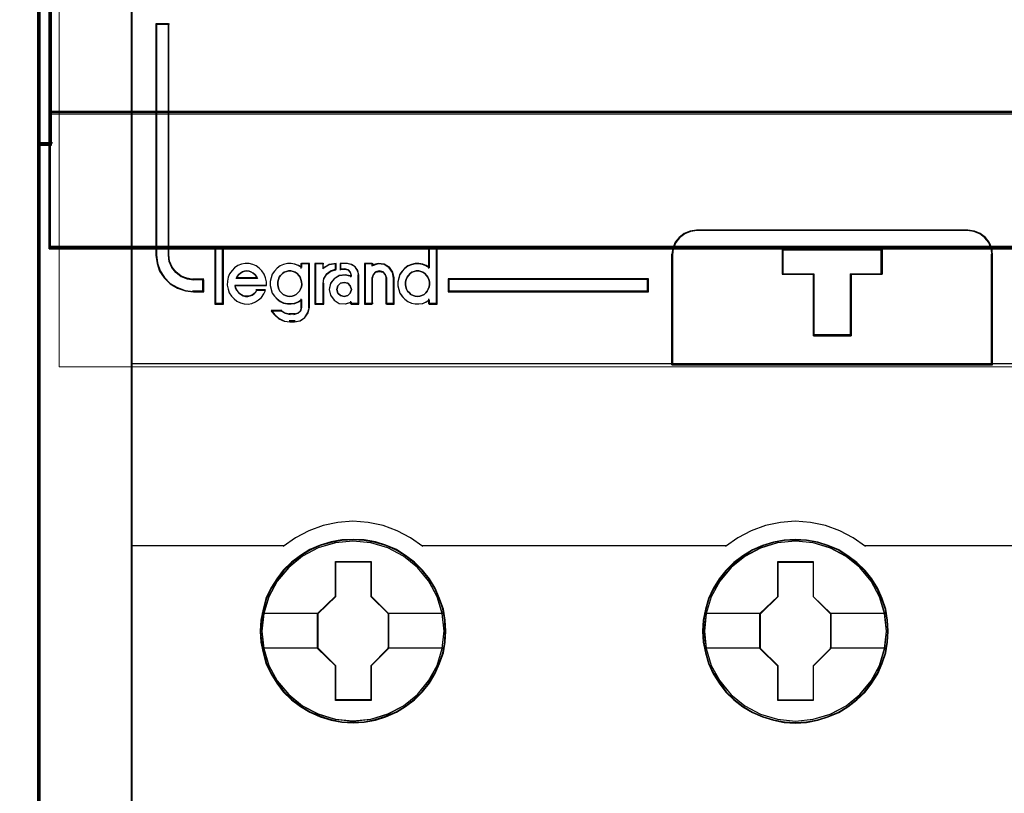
# Model space of a CAD drawing. Header units: millimetres. Extents: x -1290 to 1795, y -4192 to -1311.
# Tile 268 of 656: x 1412.21 to 1420.22, y -3752.8 to -3746.5. Entities that reach past the tile are written whole.
import ezdxf

# ---------------------------------------------------------------- set-up
doc = ezdxf.new("R2010")
doc.units = ezdxf.units.MM
doc.layers.add('30', color=7, linetype='Continuous')
doc.layers.add('45', color=7, linetype='Continuous')
doc.layers.add('Aparatura', color=7, linetype='Continuous', lineweight=13)

# ---------------------------------------------------------------- blocks, each defined once
blk = doc.blocks.new('*U245')
at = {"layer": '45', "color": 7}
for points in [[(279.629142, -533.443271), (207.595016, -533.443271), (207.595016, -615.466039), (279.629142, -615.466039), (279.629142, -533.443271)], [(279.609444, -533.464815), (207.616504, -533.464815), (207.616504, -615.44629), (279.609444, -615.44629), (279.609444, -533.464815)], [(210.540629, -593.742196), (210.540629, -593.250954), (210.12478, -593.250954), (209.862739, -593.206798), (209.623483, -593.112965), (209.407014, -592.947378), (209.24751, -592.754193), (209.139276, -592.505812), (209.110793, -592.246392), (209.110793, -582.830005), (208.592406, -582.830005), (208.592406, -592.246392), (208.643675, -592.588606), (208.746213, -592.897702), (208.928503, -593.17368), (209.173455, -593.416541), (209.469676, -593.587648), (209.79438, -593.703559), (210.12478, -593.742196), (210.540629, -593.742196)], [(229.587736, -596.704538), (242.632595, -596.704538), (242.632595, -592.216831), (242.604674, -591.967514), (242.498573, -591.718197), (242.342213, -591.524283), (242.135595, -591.358072), (241.895471, -591.263886), (241.63301, -591.225103), (230.592905, -591.225103), (230.330444, -591.263886), (230.09032, -591.358072), (229.883702, -591.524283), (229.727342, -591.718197), (229.621241, -591.967514), (229.587736, -592.216831), (229.587736, -596.704538)], [(229.607433, -596.682994), (242.611107, -596.682994), (242.611107, -592.229106), (242.583274, -591.981668), (242.477508, -591.73423), (242.321642, -591.541778), (242.115676, -591.376819), (241.876311, -591.283342), (241.614678, -591.244852), (230.609428, -591.244852), (230.347796, -591.283342), (230.10843, -591.376819), (229.902465, -591.541778), (229.746599, -591.73423), (229.640833, -591.981668), (229.607433, -592.229106), (229.607433, -596.682994)], [(211.31956, -594.216171), (211.31956, -591.91093), (211.018732, -591.91093), (211.018732, -594.216171), (211.31956, -594.216171)], [(236.875587, -593.013101), (236.875587, -595.523192), (235.350372, -595.523192), (235.350372, -593.013101), (234.084049, -593.013101), (234.084049, -592.016856), (238.136282, -592.016856), (238.136282, -593.013101), (236.875587, -593.013101)], [(235.350372, -593.013101), (235.350372, -595.523192), (236.875587, -595.523192), (236.875587, -593.013101), (238.136282, -593.013101), (238.136282, -592.016856), (234.084049, -592.016856), (234.084049, -593.013101), (235.350372, -593.013101)], [(235.35843, -593.021117), (235.35843, -595.501648), (236.867469, -595.501648), (236.867469, -593.021117), (238.114794, -593.021117), (238.114794, -592.036605), (234.105537, -592.036605), (234.105537, -593.021117), (235.35843, -593.021117)], [(228.635112, -593.208975), (220.491252, -593.208975), (220.491252, -593.742196), (228.635112, -593.742196), (228.635112, -593.208975)], [(220.390975, -607.544916), (220.36858, -607.09701), (220.295797, -606.649103), (220.139031, -606.217786), (219.959871, -605.803058), (219.724724, -605.415979), (219.444786, -605.067608), (219.120058, -604.746885), (218.756139, -604.470399), (218.381022, -604.227092), (217.955517, -604.044612), (217.524413, -603.917429), (217.070914, -603.834483), (216.617415, -603.812364), (216.163916, -603.834483), (215.721614, -603.917429), (215.273714, -604.044612), (214.859406, -604.227092), (214.473092, -604.470399), (214.114771, -604.746885), (213.778846, -605.067608), (213.515705, -605.415979), (213.26936, -605.803058), (213.073403, -606.217786), (212.955829, -606.649103), (212.866249, -607.09701), (212.832657, -607.544916), (212.866249, -607.992822), (212.955829, -608.429669), (213.073403, -608.860986), (213.26936, -609.270184), (213.515705, -609.662793), (213.778846, -610.022224), (214.114771, -610.337417), (214.473092, -610.619432), (214.859406, -610.84615), (215.273714, -611.02863), (215.721614, -611.166873), (216.163916, -611.255348), (216.617415, -611.277467), (217.070914, -611.255348), (217.524413, -611.166873), (217.955517, -611.02863), (218.381022, -610.84615), (218.756139, -610.619432), (219.120058, -610.337417), (219.444786, -610.022224), (219.724724, -609.662793), (219.959871, -609.270184), (220.139031, -608.860986), (220.295797, -608.429669), (220.36858, -607.992822), (220.390975, -607.544916)], [(220.390975, -607.544916), (220.36858, -607.09701), (220.295797, -606.649103), (220.139031, -606.217786), (219.959871, -605.803058), (219.724724, -605.415979), (219.444786, -605.067608), (219.120058, -604.746885), (218.756139, -604.470399), (218.381022, -604.227092), (217.955517, -604.044612), (217.524413, -603.917429), (217.070914, -603.834483), (216.617415, -603.812364), (216.163916, -603.834483), (215.721614, -603.917429), (215.273714, -604.044612), (214.859406, -604.227092), (214.473092, -604.470399), (214.114771, -604.746885), (213.778846, -605.067608), (213.515705, -605.415979), (213.26936, -605.803058), (213.073403, -606.217786), (212.955829, -606.649103), (212.866249, -607.09701), (212.832657, -607.544916), (212.866249, -607.992822), (212.955829, -608.429669), (213.073403, -608.860986), (213.26936, -609.270184), (213.515705, -609.662793), (213.778846, -610.022224), (214.114771, -610.337417), (214.473092, -610.619432), (214.859406, -610.84615), (215.273714, -611.02863), (215.721614, -611.166873), (216.163916, -611.255348), (216.617415, -611.277467), (217.070914, -611.255348), (217.524413, -611.166873), (217.955517, -611.02863), (218.381022, -610.84615), (218.756139, -610.619432), (219.120058, -610.337417), (219.444786, -610.022224), (219.724724, -609.662793), (219.959871, -609.270184), (220.139031, -608.860986), (220.295797, -608.429669), (220.36858, -607.992822), (220.390975, -607.544916)], [(220.369488, -607.544916), (220.34722, -607.099595), (220.27485, -606.654274), (220.118976, -606.225447), (219.940835, -605.813112), (219.707024, -605.428267), (219.428678, -605.081907), (219.105797, -604.763035), (218.743947, -604.488146), (218.370963, -604.246243), (217.947877, -604.064816), (217.519224, -603.938367), (217.068304, -603.8559), (216.617383, -603.833909), (216.166462, -603.8559), (215.726676, -603.938367), (215.281322, -604.064816), (214.86937, -604.246243), (214.485252, -604.488146), (214.128969, -604.763035), (213.794954, -605.081907), (213.533309, -605.428267), (213.288364, -605.813112), (213.093522, -606.225447), (212.976617, -606.654274), (212.887546, -607.099595), (212.854144, -607.544916), (212.887546, -607.990237), (212.976617, -608.424562), (213.093522, -608.853389), (213.288364, -609.260226), (213.533309, -609.650569), (213.794954, -610.007925), (214.128969, -610.321299), (214.485252, -610.601686), (214.86937, -610.827095), (215.281322, -611.008522), (215.726676, -611.145967), (216.166462, -611.233931), (216.617383, -611.255923), (217.068304, -611.233931), (217.519224, -611.145967), (217.947877, -611.008522), (218.370963, -610.827095), (218.743947, -610.601686), (219.105797, -610.321299), (219.428678, -610.007925), (219.707024, -609.650569), (219.940835, -609.260226), (220.118976, -608.853389), (220.27485, -608.424562), (220.34722, -607.990237), (220.369488, -607.544916)], [(238.392344, -607.55023), (238.36435, -607.102332), (238.297165, -606.654435), (238.1404, -606.223126), (237.96124, -605.813936), (237.726092, -605.421334), (237.446155, -605.07297), (237.115828, -604.757782), (236.751909, -604.481302), (236.382391, -604.238), (235.951287, -604.055523), (235.525782, -603.922813), (235.066684, -603.839869), (234.613185, -603.817751), (234.159686, -603.839869), (233.717384, -603.922813), (233.269484, -604.055523), (232.860775, -604.238), (232.468862, -604.481302), (232.110542, -604.757782), (231.780215, -605.07297), (231.517074, -605.421334), (231.270728, -605.813936), (231.074772, -606.223126), (230.951599, -606.654435), (230.862019, -607.102332), (230.834026, -607.55023), (230.862019, -607.998128), (230.951599, -608.434966), (231.074772, -608.866275), (231.270728, -609.280995), (231.517074, -609.668067), (231.780215, -610.02749), (232.110542, -610.348207), (232.468862, -610.624687), (232.860775, -610.85693), (233.269484, -611.039407), (233.717384, -611.172118), (234.159686, -611.260591), (234.613185, -611.288239), (235.066684, -611.260591), (235.525782, -611.172118), (235.951287, -611.039407), (236.382391, -610.85693), (236.751909, -610.624687), (237.115828, -610.348207), (237.446155, -610.02749), (237.726092, -609.668067), (237.96124, -609.280995), (238.1404, -608.866275), (238.297165, -608.434966), (238.36435, -607.998128), (238.392344, -607.55023)], [(238.392344, -607.55023), (238.36435, -607.102332), (238.297165, -606.654435), (238.1404, -606.223126), (237.96124, -605.813936), (237.726092, -605.421334), (237.446155, -605.07297), (237.115828, -604.757782), (236.751909, -604.481302), (236.382391, -604.238), (235.951287, -604.055523), (235.525782, -603.922813), (235.066684, -603.839869), (234.613185, -603.817751), (234.159686, -603.839869), (233.717384, -603.922813), (233.269484, -604.055523), (232.860775, -604.238), (232.468862, -604.481302), (232.110542, -604.757782), (231.780215, -605.07297), (231.517074, -605.421334), (231.270728, -605.813936), (231.074772, -606.223126), (230.951599, -606.654435), (230.862019, -607.102332), (230.834026, -607.55023), (230.862019, -607.998128), (230.951599, -608.434966), (231.074772, -608.866275), (231.270728, -609.280995), (231.517074, -609.668067), (231.780215, -610.02749), (232.110542, -610.348207), (232.468862, -610.624687), (232.860775, -610.85693), (233.269484, -611.039407), (233.717384, -611.172118), (234.159686, -611.260591), (234.613185, -611.288239), (235.066684, -611.260591), (235.525782, -611.172118), (235.951287, -611.039407), (236.382391, -610.85693), (236.751909, -610.624687), (237.115828, -610.348207), (237.446155, -610.02749), (237.726092, -609.668067), (237.96124, -609.280995), (238.1404, -608.866275), (238.297165, -608.434966), (238.36435, -607.998128), (238.392344, -607.55023)], [(238.370856, -607.551143), (238.343022, -607.105721), (238.276219, -606.660299), (238.120345, -606.231375), (237.942204, -605.824446), (237.708393, -605.434015), (237.430047, -605.087576), (237.101599, -604.774131), (236.739749, -604.499179), (236.372332, -604.257221), (235.943679, -604.075753), (235.520593, -603.943776), (235.064105, -603.861291), (234.613185, -603.839295), (234.162264, -603.861291), (233.722478, -603.943776), (233.277124, -604.075753), (232.870739, -604.257221), (232.481054, -604.499179), (232.124771, -604.774131), (231.796323, -605.087576), (231.534678, -605.434015), (231.289733, -605.824446), (231.094891, -606.231375), (230.972419, -606.660299), (230.883348, -607.105721), (230.855513, -607.551143), (230.883348, -607.996565), (230.972419, -608.430988), (231.094891, -608.859913), (231.289733, -609.272341), (231.534678, -609.657273), (231.796323, -610.01471), (232.124771, -610.333654), (232.481054, -610.608606), (232.870739, -610.839565), (233.277124, -611.021034), (233.722478, -611.15301), (234.162264, -611.240995), (234.613185, -611.26849), (235.064105, -611.240995), (235.520593, -611.15301), (235.943679, -611.021034), (236.372332, -610.839565), (236.739749, -610.608606), (237.101599, -610.333654), (237.430047, -610.01471), (237.708393, -609.657273), (237.942204, -609.272341), (238.120345, -608.859913), (238.276219, -608.430988), (238.343022, -607.996565), (238.370856, -607.551143)], [(215.905966, -604.708249), (217.347156, -604.708249), (217.347156, -606.126659), (218.064926, -606.830324), (218.064926, -608.248735), (217.347156, -608.963481), (217.347156, -610.370811), (215.905966, -610.370811), (215.905966, -608.963481), (215.171241, -608.248735), (215.171241, -606.830324), (215.905966, -606.126659), (215.905966, -604.708249)], [(215.905966, -604.708249), (217.347156, -604.708249), (217.347156, -604.708249), (217.347156, -606.126659), (217.347156, -606.126659), (218.064926, -606.830324), (218.064926, -606.830324), (218.064926, -608.248735), (218.064926, -608.248735), (217.347156, -608.963481), (217.347156, -608.963481), (217.347156, -610.370811), (217.347156, -610.370811), (215.905966, -610.370811), (215.905966, -610.370811), (215.905966, -608.963481), (215.905966, -608.963481), (215.171241, -608.248735), (215.171241, -608.248735), (215.171241, -606.830324), (215.171241, -606.830324), (215.905966, -606.126659), (215.905966, -606.126659), (215.905966, -604.708249), (215.905966, -604.708249)], [(215.916542, -604.729793), (217.336328, -604.729793), (217.336328, -606.137411), (218.043438, -606.835721), (218.043438, -608.243338), (217.336328, -608.952646), (217.336328, -610.349266), (215.916542, -610.349266), (215.916542, -608.952646), (215.192729, -608.243338), (215.192729, -606.835721), (215.916542, -606.137411), (215.916542, -604.729793)], [(233.900172, -604.713635), (235.341362, -604.713635), (235.341362, -606.132046), (236.059132, -606.83571), (236.059132, -608.254121), (235.341362, -608.968867), (235.341362, -610.376197), (233.900172, -610.376197), (233.900172, -608.968867), (233.165447, -608.254121), (233.165447, -606.83571), (233.900172, -606.132046), (233.900172, -604.713635)], [(233.900172, -604.713635), (235.341362, -604.713635), (235.341362, -604.713635), (235.341362, -606.132046), (235.341362, -606.132046), (236.059132, -606.83571), (236.059132, -606.83571), (236.059132, -608.254121), (236.059132, -608.254121), (235.341362, -608.968867), (235.341362, -608.968867), (235.341362, -610.376197), (235.341362, -610.376197), (233.900172, -610.376197), (233.900172, -610.376197), (233.900172, -608.968867), (233.900172, -608.968867), (233.165447, -608.254121), (233.165447, -608.254121), (233.165447, -606.83571), (233.165447, -606.83571), (233.900172, -606.132046), (233.900172, -606.132046), (233.900172, -604.713635), (233.900172, -604.713635)], [(233.910748, -604.735179), (235.330535, -604.735179), (235.330535, -606.142797), (236.037644, -606.841107), (236.037644, -608.248725), (235.330535, -608.958032), (235.330535, -610.354652), (233.910748, -610.354652), (233.910748, -608.958032), (233.186935, -608.248725), (233.186935, -606.841107), (233.910748, -606.142797), (233.910748, -604.735179)]]:
    blk.add_lwpolyline(points, close=True, dxfattribs=at)
at = {"layer": '45', "color": 139}
for points in [[(279.629142, -533.443271), (207.595016, -533.443271), (207.595016, -615.466039), (279.629142, -615.466039), (279.629142, -533.443271)], [(214.040217, -593.928913), (214.133545, -593.917427), (214.22104, -593.888711), (214.296869, -593.842766), (214.372698, -593.779591), (214.442694, -593.70493), (214.483525, -593.630269), (214.518524, -593.532635), (214.53019, -593.435001), (214.518524, -593.325881), (214.495192, -593.239734), (214.460193, -593.1421), (214.407696, -593.067439), (214.343533, -592.992778), (214.267704, -592.941089), (214.180209, -592.90663), (214.081048, -592.889401), (213.993553, -592.889401), (213.906058, -592.90663), (213.818563, -592.941089), (213.742734, -592.992778), (213.666905, -593.067439), (213.614408, -593.1421), (213.57941, -593.239734), (213.556078, -593.325881), (213.556078, -593.435001), (213.567744, -593.532635), (213.602742, -593.630269), (213.643573, -593.70493), (213.701903, -593.779591), (213.777732, -593.842766), (213.865227, -593.888711), (213.952722, -593.917427), (214.040217, -593.928913)], [(219.245637, -593.928913), (219.332971, -593.917427), (219.420306, -593.888711), (219.50764, -593.842766), (219.571685, -593.779591), (219.63573, -593.70493), (219.676486, -593.630269), (219.71142, -593.532635), (219.723064, -593.435001), (219.723064, -593.325881), (219.699775, -593.239734), (219.659019, -593.1421), (219.600796, -593.067439), (219.536751, -592.992778), (219.461062, -592.941089), (219.373727, -592.90663), (219.286393, -592.889401), (219.187414, -592.889401), (219.10008, -592.90663), (219.012746, -592.941089), (218.937056, -592.992778), (218.873011, -593.067439), (218.820611, -593.1421), (218.774032, -593.239734), (218.750743, -593.325881), (218.750743, -593.435001), (218.762388, -593.532635), (218.797321, -593.630269), (218.838077, -593.70493), (218.907945, -593.779591), (218.97199, -593.842766), (219.059324, -593.888711), (219.146658, -593.917427), (219.245637, -593.928913)], [(216.551829, -593.637788), (216.503592, -593.495195), (216.401086, -593.38231), (216.256373, -593.352603), (216.111659, -593.38231), (215.997094, -593.495195), (215.960916, -593.637788), (215.997094, -593.786321), (216.111659, -593.887324), (216.256373, -593.928913), (216.401086, -593.887324), (216.503592, -593.786321), (216.551829, -593.637788)], [(220.31935, -607.539458), (220.246558, -606.820568), (220.039383, -606.140387), (219.692225, -605.504446), (219.233081, -604.951454), (218.673149, -604.498), (218.029226, -604.160675), (217.33491, -603.950538), (216.612598, -603.884179), (215.890285, -603.950538), (215.201568, -604.160675), (214.557646, -604.498), (213.992114, -604.951454), (213.53297, -605.504446), (213.191411, -606.140387), (212.978637, -606.820568), (212.911445, -607.539458), (212.978637, -608.252818), (213.191411, -608.944058), (213.53297, -609.568939), (213.992114, -610.127462), (214.557646, -610.580915), (215.201568, -610.91824), (215.890285, -611.128378), (216.612598, -611.200267), (217.33491, -611.128378), (218.029226, -610.91824), (218.673149, -610.580915), (219.233081, -610.127462), (219.692225, -609.568939), (220.039383, -608.944058), (220.246558, -608.252818), (220.31935, -607.539458)], [(220.31935, -607.544916), (220.246558, -606.82604), (220.039383, -606.145873), (219.697825, -605.509944), (219.233081, -604.951433), (218.673149, -604.497988), (218.034826, -604.16067), (217.33491, -603.950537), (216.612598, -603.884179), (215.895884, -603.950537), (215.195969, -604.16067), (214.557646, -604.497988), (213.997714, -604.951433), (213.53297, -605.509944), (213.191411, -606.145873), (212.984236, -606.82604), (212.911445, -607.544916), (212.984236, -608.258262), (213.191411, -608.943959), (213.53297, -609.574357), (213.997714, -610.127339), (214.557646, -610.580784), (215.195969, -610.923632), (215.895884, -611.133765), (216.612598, -611.205653), (217.33491, -611.133765), (218.034826, -610.923632), (218.673149, -610.580784), (219.233081, -610.127339), (219.697825, -609.574357), (220.039383, -608.943959), (220.246558, -608.258262), (220.31935, -607.544916)], [(238.318928, -607.550374), (238.246139, -606.831484), (238.03897, -606.145773), (237.697422, -605.509832), (237.232692, -604.95684), (236.672777, -604.503386), (236.034474, -604.166061), (235.33458, -603.955924), (234.61229, -603.889565), (233.889999, -603.955924), (233.195704, -604.166061), (232.557401, -604.503386), (231.997486, -604.95684), (231.532756, -605.509832), (231.185609, -606.145773), (230.97844, -606.831484), (230.905651, -607.550374), (230.97844, -608.258204), (231.185609, -608.949444), (231.532756, -609.579855), (231.997486, -610.132848), (232.557401, -610.586301), (233.195704, -610.923627), (233.889999, -611.133764), (234.61229, -611.205653), (235.33458, -611.133764), (236.034474, -610.923627), (236.672777, -610.586301), (237.232692, -610.132848), (237.697422, -609.579855), (238.03897, -608.949444), (238.246139, -608.258204), (238.318928, -607.550374)], [(238.318928, -607.544916), (238.240537, -606.82604), (238.033362, -606.145873), (237.691804, -605.509944), (237.232659, -604.951433), (236.672727, -604.497988), (236.028805, -604.16067), (235.328889, -603.950537), (234.612176, -603.884179), (233.889863, -603.950537), (233.195547, -604.16067), (232.557224, -604.497988), (231.991693, -604.951433), (231.532548, -605.509944), (231.190989, -606.145873), (230.978215, -606.82604), (230.911023, -607.544916), (230.978215, -608.258262), (231.190989, -608.943959), (231.532548, -609.574357), (231.991693, -610.127339), (232.557224, -610.580784), (233.195547, -610.923632), (233.889863, -611.133765), (234.612176, -611.205653), (235.328889, -611.133765), (236.028805, -610.923632), (236.672727, -610.580784), (237.232659, -610.127339), (237.691804, -609.574357), (238.033362, -608.943959), (238.240537, -608.258262), (238.318928, -607.544916)]]:
    blk.add_lwpolyline(points, close=True, dxfattribs=at)
for points in [[(208.592406, -582.830005), (208.592406, -592.252048)], [(208.592406, -582.830005), (209.142134, -582.830005)], [(209.099159, -582.830005), (209.099159, -592.252048)], [(230.633473, -591.225103), (230.360419, -591.265263), (230.110604, -591.362794), (229.895647, -591.534908), (229.732977, -591.735707), (229.622594, -591.993878), (229.587736, -592.252048)], [(230.588707, -591.225103), (241.636996, -591.225103)], [(242.632595, -592.252048), (242.603535, -591.993878), (242.493105, -591.735707), (242.330366, -591.534908), (242.115318, -591.362794), (241.865398, -591.265263), (241.592229, -591.225103)], [(210.997244, -591.889386), (210.997244, -594.23592)], [(210.997244, -591.889386), (211.341048, -591.889386)], [(211.298073, -591.889386), (211.298073, -594.23592)], [(219.680089, -591.889386), (219.680089, -592.78527)], [(219.680089, -591.889386), (220.034637, -591.889386)], [(219.991661, -591.889386), (219.991661, -594.23592)], [(234.084049, -592.016856), (238.136282, -592.016856)], [(234.084049, -592.016856), (234.084049, -593.043802)], [(238.091516, -592.016856), (238.091516, -593.043802)], [(208.592406, -592.20896), (208.643988, -592.559737), (208.747154, -592.876568), (208.930558, -593.159453), (209.177009, -593.408392), (209.475041, -593.583781), (209.801731, -593.702592), (210.134152, -593.742196)], [(209.099159, -592.20896), (209.128232, -592.478333), (209.238709, -592.736243), (209.401517, -592.93684), (209.62247, -593.10878), (209.866682, -593.206212), (210.134152, -593.252063)], [(229.587736, -596.704538), (229.587736, -592.20896)], [(242.58962, -596.704538), (242.58962, -592.20896)], [(213.094091, -593.485343), (213.094091, -593.327327), (213.059741, -593.169311), (212.996767, -593.022582), (212.910893, -592.88714), (212.802119, -592.768628), (212.676171, -592.683976), (212.533048, -592.621898), (212.384199, -592.588038), (212.223901, -592.582394), (212.075053, -592.610611), (211.926204, -592.672689), (211.794531, -592.757341), (211.691482, -592.875853), (211.594158, -593.000008), (211.536909, -593.146737), (211.508284, -593.310397), (211.496834, -593.468413), (211.531184, -593.626429), (211.582708, -593.773158), (211.668582, -593.908601), (211.777356, -594.027113), (211.891855, -594.123051), (212.040703, -594.185129), (212.189551, -594.224633), (212.344125, -594.23592), (212.492973, -594.207703), (212.641821, -594.151268), (212.76777, -594.066617), (212.887993, -593.965035), (212.985317, -593.823949), (213.048292, -593.67722)], [(214.53019, -592.746105), (214.397585, -592.661427), (214.247685, -592.61062), (214.097785, -592.582394), (213.947884, -592.588039), (213.792218, -592.621911), (213.653849, -592.684008), (213.52701, -592.779976), (213.417467, -592.898526), (213.330986, -593.02272), (213.279098, -593.169495), (213.244505, -593.327561), (213.244505, -593.485626), (213.279098, -593.643692), (213.330986, -593.796112), (213.417467, -593.920307), (213.52701, -594.038856), (213.653849, -594.129179), (213.792218, -594.196922), (213.947884, -594.225148), (214.097785, -594.225148), (214.247685, -594.208212), (214.397585, -594.15176), (214.53019, -594.067082)], [(214.487214, -592.582394), (214.487214, -592.78527)], [(214.487214, -592.582394), (214.841762, -592.582394)], [(214.798786, -592.582394), (214.798786, -594.390321)], [(215.065593, -592.582394), (215.065593, -594.23592)], [(215.065593, -592.582394), (215.427303, -592.582394)], [(215.934056, -592.582394), (215.643145, -592.630637), (215.382537, -592.796042)], [(215.382537, -592.582394), (215.382537, -592.796042)], [(215.934056, -592.819382), (215.721934, -592.884437), (215.540114, -593.014548), (215.41284, -593.2038), (215.382537, -593.422622)], [(215.88929, -592.582394), (215.88929, -592.86247)], [(216.089843, -592.582394), (216.089843, -592.851698)], [(216.388881, -592.582394), (216.089843, -592.582394)], [(216.089843, -592.806814), (216.306511, -592.806814)], [(216.551829, -593.08689), (216.512272, -592.950109), (216.41338, -592.839381), (216.261745, -592.806814)], [(216.850867, -593.08689), (216.814364, -592.894701), (216.69877, -592.726536), (216.540589, -592.624436), (216.345905, -592.582394)], [(217.085442, -592.582394), (217.085442, -594.23592)], [(217.085442, -592.582394), (217.431037, -592.582394)], [(218.286966, -593.198202), (218.240176, -592.955432), (218.099808, -592.748189), (217.883408, -592.612), (217.631915, -592.582394), (217.386271, -592.65937)], [(217.386271, -592.582394), (217.386271, -592.697297)], [(219.723064, -592.746105), (219.590645, -592.661427), (219.452468, -592.61062), (219.291262, -592.582394), (219.14157, -592.588039), (218.991878, -592.621911), (218.847944, -592.684008), (218.721282, -592.779976), (218.611892, -592.898526), (218.525531, -593.02272), (218.473715, -593.169495), (218.439171, -593.327561), (218.439171, -593.485626), (218.473715, -593.643692), (218.525531, -593.796112), (218.611892, -593.920307), (218.721282, -594.038856), (218.847944, -594.129179), (218.991878, -594.196922), (219.14157, -594.225148), (219.291262, -594.225148), (219.452468, -594.208212), (219.590645, -594.15176), (219.723064, -594.067082)], [(210.089386, -593.208975), (210.540629, -593.208975)], [(210.495863, -593.208975), (210.495863, -593.742196)], [(212.727009, -593.198202), (212.685933, -593.114569), (212.615517, -593.030935), (212.550969, -592.973034), (212.462949, -592.921568), (212.386665, -592.895834), (212.298645, -592.889401), (212.198889, -592.895834), (212.122605, -592.921568), (212.034585, -592.973034), (211.970037, -593.030935), (211.905489, -593.114569), (211.858545, -593.198202)], [(211.858545, -593.153318), (212.727009, -593.153318)], [(216.551829, -593.106578), (216.305697, -593.043802), (216.053704, -593.072336), (215.848594, -593.203597), (215.696226, -593.391928), (215.649344, -593.637328), (215.696226, -593.877022), (215.848594, -594.076766), (216.053704, -594.208027), (216.305697, -594.225148), (216.551829, -594.162371)], [(216.507063, -593.043802), (216.507063, -593.147932)], [(216.807892, -593.043802), (216.807892, -594.23592)], [(217.987928, -593.198202), (217.939795, -593.043802), (217.837514, -592.921568), (217.681083, -592.889401), (217.536685, -592.921568), (217.434403, -593.043802), (217.386271, -593.198202)], [(217.386271, -593.153318), (217.386271, -594.23592)], [(217.943162, -593.153318), (217.943162, -594.23592)], [(218.24399, -593.153318), (218.24399, -594.23592)], [(220.491252, -593.208975), (228.635112, -593.208975)], [(220.491252, -593.208975), (220.491252, -593.742196)], [(228.590346, -593.742196), (228.590346, -593.208975)], [(234.084049, -593.000713), (235.380477, -593.000713)], [(235.335711, -593.000713), (235.335711, -595.523192)], [(236.845226, -593.000713), (238.136282, -593.000713)], [(236.845226, -593.000713), (236.845226, -595.523192)], [(211.808407, -593.46212), (213.094091, -593.46212)], [(211.808407, -593.46212), (211.831861, -593.565178), (211.872905, -593.656112), (211.93154, -593.734921), (211.996039, -593.801606), (212.072264, -593.862229), (212.148489, -593.904664), (212.236442, -593.928913), (212.336121, -593.928913), (212.424073, -593.904664), (212.512026, -593.874353), (212.588251, -593.825855), (212.652749, -593.75917), (212.705521, -593.668237)], [(212.660755, -593.648837), (213.049325, -593.648837)], [(215.065593, -594.23592), (215.427303, -594.23592), (215.427303, -593.379534)], [(210.089386, -593.697312), (210.540629, -593.697312)], [(214.487214, -594.027658), (214.487214, -594.390321)], [(219.680089, -594.027658), (219.680089, -594.23592)], [(220.491252, -593.697312), (228.635112, -593.697312)], [(210.997244, -594.192831), (211.341048, -594.192831)], [(214.213245, -594.955859), (214.446694, -594.914496), (214.650214, -594.778589), (214.781903, -594.577683), (214.841762, -594.347232)], [(214.213245, -594.659625), (214.368483, -594.608622), (214.478444, -594.506616), (214.53019, -594.347232)], [(216.507063, -594.121017), (216.507063, -594.23592)], [(216.507063, -594.192831), (216.850867, -594.192831)], [(217.085442, -594.192831), (217.431037, -594.192831)], [(217.943162, -594.192831), (218.286966, -594.192831)], [(219.680089, -594.192831), (220.034637, -594.192831)], [(213.289272, -594.483679), (213.430992, -594.67134), (213.608143, -594.828734), (213.826629, -594.931644), (214.062831, -594.955859)], [(213.289272, -594.483679), (213.717236, -594.483679)], [(213.674261, -594.483679), (213.849744, -594.600976), (214.062831, -594.659625)], [(214.018065, -594.616536), (214.258011, -594.616536)], [(214.258011, -594.91277), (214.018065, -594.91277)], [(235.335711, -595.480104), (236.888201, -595.480104)], [(207.595016, -596.66145), (279.629142, -596.66145)], [(219.46163, -604.108599), (218.956879, -603.753018), (218.41287, -603.460524), (217.835211, -603.248323), (217.229511, -603.122149), (216.606985, -603.076267), (216.001284, -603.122149), (215.395583, -603.248323), (214.817924, -603.460524), (214.268307, -603.753018), (213.769165, -604.108599)], [(237.462999, -604.108599), (236.95811, -603.753018), (236.413953, -603.460524), (235.836136, -603.248323), (235.230271, -603.122149), (234.607575, -603.076267), (234.001709, -603.122149), (233.390233, -603.248323), (232.812417, -603.460524), (232.268259, -603.753018), (231.763371, -604.108599)], [(207.595016, -604.06551), (213.81214, -604.06551)], [(219.418654, -604.06551), (225.633988, -604.06551)], [(225.591013, -604.06551), (231.808137, -604.06551)], [(237.418233, -604.06551), (249.807715, -604.06551)]]:
    blk.add_lwpolyline(points, dxfattribs=at)
at = {"layer": '45', "color": 1}
for points in [[(210.540629, -593.742196), (210.540629, -593.250954), (210.12478, -593.250954), (209.862739, -593.206798), (209.623483, -593.112965), (209.407014, -592.947378), (209.24751, -592.754193), (209.139276, -592.505812), (209.110793, -592.246392), (209.110793, -582.830005), (208.592406, -582.830005), (208.592406, -592.246392), (208.643675, -592.588606), (208.746213, -592.897702), (208.928503, -593.17368), (209.173455, -593.416541), (209.469676, -593.587648), (209.79438, -593.703559), (210.12478, -593.742196), (210.540629, -593.742196)], [(210.519141, -593.720652), (210.519141, -593.23135), (210.112466, -593.23135), (209.856204, -593.187368), (209.622227, -593.093905), (209.410532, -592.928972), (209.254547, -592.73655), (209.1487, -592.48915), (209.120846, -592.230755), (209.120846, -582.851549), (208.613894, -582.851549), (208.613894, -592.230755), (208.664032, -592.571617), (208.764308, -592.879492), (208.942577, -593.154381), (209.182125, -593.396283), (209.471812, -593.566714), (209.789354, -593.682167), (210.112466, -593.720652), (210.519141, -593.720652)], [(228.635112, -593.208975), (220.491252, -593.208975), (220.491252, -593.742196), (228.635112, -593.742196), (228.635112, -593.208975)]]:
    blk.add_lwpolyline(points, close=True, dxfattribs=at)
at = {"layer": '45', "color": 59}
for points in [[(229.587736, -596.704538), (242.632595, -596.704538), (242.632595, -592.216831), (242.604674, -591.967514), (242.498573, -591.718197), (242.342213, -591.524283), (242.135595, -591.358072), (241.895471, -591.263886), (241.63301, -591.225103), (230.592905, -591.225103), (230.330444, -591.263886), (230.09032, -591.358072), (229.883702, -591.524283), (229.727342, -591.718197), (229.621241, -591.967514), (229.587736, -592.216831), (229.587736, -596.704538)], [(211.341048, -594.23592), (211.341048, -591.889386), (210.997244, -591.889386), (210.997244, -594.23592), (211.341048, -594.23592)], [(218.524948, -593.031851), (218.473482, -593.177459), (218.439171, -593.334268), (218.439171, -593.491077), (218.473482, -593.647886), (218.524948, -593.799095), (218.610726, -593.922302), (218.719378, -594.039909), (218.845185, -594.129514), (218.988148, -594.196718), (219.13683, -594.224719), (219.285511, -594.224719), (219.44563, -594.207918), (219.582874, -594.151915), (219.7144, -594.06791), (219.7144, -594.23592), (220.034637, -594.23592), (220.034637, -591.889386), (219.7144, -591.889386), (219.7144, -592.757435), (219.582874, -592.673431), (219.44563, -592.623028), (219.285511, -592.595026), (219.13683, -592.600626), (218.988148, -592.634228), (218.845185, -592.695832), (218.719378, -592.791037), (218.610726, -592.908644), (218.524948, -593.031851)], [(236.875587, -593.013101), (236.875587, -595.523192), (235.350372, -595.523192), (235.350372, -593.013101), (234.084049, -593.013101), (234.084049, -592.016856), (238.136282, -592.016856), (238.136282, -593.013101), (236.875587, -593.013101)], [(235.350372, -593.013101), (235.350372, -595.523192), (236.875587, -595.523192), (236.875587, -593.013101), (238.136282, -593.013101), (238.136282, -592.016856), (234.084049, -592.016856), (234.084049, -593.013101), (235.350372, -593.013101)], [(235.35843, -593.021117), (235.35843, -595.501648), (236.867469, -595.501648), (236.867469, -593.021117), (238.114794, -593.021117), (238.114794, -592.036605), (234.105537, -592.036605), (234.105537, -593.021117), (235.35843, -593.021117)], [(211.508284, -593.310397), (211.496834, -593.468413), (211.531184, -593.626429), (211.582708, -593.773158), (211.668582, -593.908601), (211.777356, -594.027113), (211.891855, -594.123051), (212.040703, -594.185129), (212.189551, -594.224633), (212.344125, -594.23592), (212.492973, -594.207703), (212.641821, -594.151268), (212.76777, -594.066617), (212.887993, -593.965035), (212.985317, -593.823949), (213.048292, -593.67722), (212.693346, -593.67722), (212.641821, -593.761872), (212.578847, -593.823949), (212.504423, -593.869097), (212.418549, -593.897314), (212.332675, -593.919888), (212.235351, -593.919888), (212.149477, -593.897314), (212.075053, -593.85781), (212.000629, -593.801376), (211.937654, -593.739298), (211.880405, -593.665933), (211.84033, -593.581282), (211.817431, -593.485343), (213.094091, -593.485343), (213.094091, -593.327327), (213.059741, -593.169311), (212.996767, -593.022582), (212.910893, -592.88714), (212.802119, -592.768628), (212.676171, -592.683976), (212.533048, -592.621898), (212.384199, -592.588038), (212.223901, -592.582394), (212.075053, -592.610611), (211.926204, -592.672689), (211.794531, -592.757341), (211.691482, -592.875853), (211.594158, -593.000008), (211.536909, -593.146737), (211.508284, -593.310397)], [(213.278855, -593.164565), (213.244505, -593.321303), (213.244505, -593.478041), (213.278855, -593.634779), (213.330379, -593.78592), (213.416253, -593.909071), (213.525027, -594.026625), (213.650976, -594.11619), (213.788374, -594.183363), (213.942947, -594.211352), (214.091796, -594.211352), (214.240644, -594.194559), (214.389492, -594.138581), (214.521166, -594.054614), (214.521166, -594.379286), (214.475366, -594.519231), (214.378042, -594.608796), (214.240644, -594.653578), (214.040271, -594.653578), (213.845623, -594.608796), (213.685325, -594.519231), (213.290305, -594.519231), (213.427703, -594.692763), (213.599451, -594.838305), (213.811274, -594.933468), (214.040271, -594.955859), (214.240644, -594.955859), (214.463916, -594.916674), (214.658564, -594.787925), (214.784513, -594.5976), (214.841762, -594.379286), (214.841762, -592.582394), (214.521166, -592.582394), (214.521166, -592.74473), (214.389492, -592.660763), (214.240644, -592.610383), (214.091796, -592.582394), (213.942947, -592.587992), (213.788374, -592.621579), (213.650976, -592.683155), (213.525027, -592.778317), (213.416253, -592.895871), (213.330379, -593.019022), (213.278855, -593.164565)], [(215.065593, -592.582394), (215.065593, -594.23592), (215.400069, -594.23592), (215.400069, -593.400692), (215.429409, -593.191885), (215.552637, -593.011295), (215.728676, -592.88714), (215.934056, -592.825062), (215.934056, -592.582394), (215.652393, -592.621898), (215.400069, -592.757341), (215.400069, -592.582394), (215.065593, -592.582394)], [(215.087081, -592.603939), (215.087081, -594.216171), (215.405005, -594.216171), (215.405005, -593.401801), (215.432893, -593.198209), (215.550023, -593.022129), (215.717352, -592.901074), (215.912569, -592.840546), (215.912569, -592.603939), (215.644843, -592.642456), (215.405005, -592.774516), (215.405005, -592.603939), (215.087081, -592.603939)], [(215.845746, -593.214459), (215.695556, -593.400692), (215.649344, -593.64336), (215.695556, -593.880384), (215.845746, -594.077904), (216.047926, -594.207703), (216.296318, -594.224633), (216.538933, -594.162555), (216.538933, -594.23592), (216.850867, -594.23592), (216.850867, -593.056443), (216.816208, -592.875853), (216.706453, -592.717837), (216.556263, -592.621898), (216.371413, -592.582394), (216.105692, -592.582394), (216.105692, -592.813775), (216.284765, -592.813775), (216.417626, -592.841992), (216.504274, -592.937931), (216.538933, -593.056443), (216.538933, -593.11852), (216.296318, -593.056443), (216.047926, -593.08466), (215.845746, -593.214459)], [(217.085442, -592.582394), (217.085442, -594.23592), (217.397376, -594.23592), (217.397376, -593.169311), (217.443589, -593.033869), (217.54179, -592.926644), (217.680427, -592.898426), (217.830618, -592.926644), (217.928819, -593.033869), (217.975032, -593.169311), (217.975032, -594.23592), (218.286966, -594.23592), (218.286966, -593.169311), (218.240753, -592.937931), (218.102116, -592.74041), (217.888383, -592.610611), (217.639991, -592.582394), (217.397376, -592.655759), (217.397376, -592.582394), (217.085442, -592.582394)], [(217.10693, -592.603939), (217.10693, -594.216171), (217.408172, -594.216171), (217.408172, -593.176199), (217.4528, -593.044139), (217.547635, -592.939591), (217.681521, -592.912079), (217.826563, -592.939591), (217.921398, -593.044139), (217.966027, -593.176199), (217.966027, -594.216171), (218.267269, -594.216171), (218.267269, -593.176199), (218.22264, -592.950596), (218.088755, -592.758009), (217.882349, -592.631451), (217.642471, -592.603939), (217.408172, -592.675471), (217.408172, -592.603939), (217.10693, -592.603939)], [(212.685933, -593.114569), (212.727009, -593.198202), (211.858545, -593.198202), (211.905489, -593.114569), (211.970037, -593.030935), (212.034585, -592.973034), (212.122605, -592.921568), (212.198889, -592.895834), (212.298645, -592.889401), (212.386665, -592.895834), (212.462949, -592.921568), (212.550969, -592.973034), (212.615517, -593.030935), (212.685933, -593.114569)], [(212.727009, -593.198202), (211.858545, -593.198202), (211.905489, -593.114569), (211.970037, -593.030935), (212.034585, -592.973034), (212.122605, -592.921568), (212.198889, -592.895834), (212.298645, -592.889401), (212.386665, -592.895834), (212.462949, -592.921568), (212.550969, -592.973034), (212.615517, -593.030935), (212.685933, -593.114569), (212.727009, -593.198202)], [(213.906058, -592.90663), (213.993553, -592.889401), (214.081048, -592.889401), (214.180209, -592.90663), (214.267704, -592.941089), (214.343533, -592.992778), (214.407696, -593.067439), (214.460193, -593.1421), (214.495192, -593.239734), (214.518524, -593.325881), (214.53019, -593.435001), (214.518524, -593.532635), (214.483525, -593.630269), (214.442694, -593.70493), (214.372698, -593.779591), (214.296869, -593.842766), (214.22104, -593.888711), (214.133545, -593.917427), (214.040217, -593.928913), (213.952722, -593.917427), (213.865227, -593.888711), (213.777732, -593.842766), (213.701903, -593.779591), (213.643573, -593.70493), (213.602742, -593.630269), (213.567744, -593.532635), (213.556078, -593.435001), (213.556078, -593.325881), (213.57941, -593.239734), (213.614408, -593.1421), (213.666905, -593.067439), (213.742734, -592.992778), (213.818563, -592.941089), (213.906058, -592.90663)], [(213.666905, -593.067439), (213.742734, -592.992778), (213.818563, -592.941089), (213.906058, -592.90663), (213.993553, -592.889401), (214.081048, -592.889401), (214.180209, -592.90663), (214.267704, -592.941089), (214.343533, -592.992778), (214.407696, -593.067439), (214.460193, -593.1421), (214.495192, -593.239734), (214.518524, -593.325881), (214.53019, -593.435001), (214.518524, -593.532635), (214.483525, -593.630269), (214.442694, -593.70493), (214.372698, -593.779591), (214.296869, -593.842766), (214.22104, -593.888711), (214.133545, -593.917427), (214.040217, -593.928913), (213.952722, -593.917427), (213.865227, -593.888711), (213.777732, -593.842766), (213.701903, -593.779591), (213.643573, -593.70493), (213.602742, -593.630269), (213.567744, -593.532635), (213.556078, -593.435001), (213.556078, -593.325881), (213.57941, -593.239734), (213.614408, -593.1421), (213.666905, -593.067439)], [(219.461062, -592.941089), (219.536751, -592.992778), (219.600796, -593.067439), (219.659019, -593.1421), (219.699775, -593.239734), (219.723064, -593.325881), (219.723064, -593.435001), (219.71142, -593.532635), (219.676486, -593.630269), (219.63573, -593.70493), (219.571685, -593.779591), (219.50764, -593.842766), (219.420306, -593.888711), (219.332971, -593.917427), (219.245637, -593.928913), (219.146658, -593.917427), (219.059324, -593.888711), (218.97199, -593.842766), (218.907945, -593.779591), (218.838077, -593.70493), (218.797321, -593.630269), (218.762388, -593.532635), (218.750743, -593.435001), (218.750743, -593.325881), (218.774032, -593.239734), (218.820611, -593.1421), (218.873011, -593.067439), (218.937056, -592.992778), (219.012746, -592.941089), (219.10008, -592.90663), (219.187414, -592.889401), (219.286393, -592.889401), (219.373727, -592.90663), (219.461062, -592.941089)], [(218.873011, -593.067439), (218.937056, -592.992778), (219.012746, -592.941089), (219.10008, -592.90663), (219.187414, -592.889401), (219.286393, -592.889401), (219.373727, -592.90663), (219.461062, -592.941089), (219.536751, -592.992778), (219.600796, -593.067439), (219.659019, -593.1421), (219.699775, -593.239734), (219.723064, -593.325881), (219.723064, -593.435001), (219.71142, -593.532635), (219.676486, -593.630269), (219.63573, -593.70493), (219.571685, -593.779591), (219.50764, -593.842766), (219.420306, -593.888711), (219.332971, -593.917427), (219.245637, -593.928913), (219.146658, -593.917427), (219.059324, -593.888711), (218.97199, -593.842766), (218.907945, -593.779591), (218.838077, -593.70493), (218.797321, -593.630269), (218.762388, -593.532635), (218.750743, -593.435001), (218.750743, -593.325881), (218.774032, -593.239734), (218.820611, -593.1421), (218.873011, -593.067439)], [(228.613624, -593.230519), (220.512739, -593.230519), (220.512739, -593.720652), (228.613624, -593.720652), (228.613624, -593.230519)], [(216.503592, -593.495195), (216.551829, -593.637788), (216.503592, -593.786321), (216.401086, -593.887324), (216.256373, -593.928913), (216.111659, -593.887324), (215.997094, -593.786321), (215.960916, -593.637788), (215.997094, -593.495195), (216.111659, -593.38231), (216.256373, -593.352603), (216.401086, -593.38231), (216.503592, -593.495195)], [(216.503592, -593.495195), (216.551829, -593.637788), (216.503592, -593.786321), (216.401086, -593.887324), (216.256373, -593.928913), (216.111659, -593.887324), (215.997094, -593.786321), (215.960916, -593.637788), (215.997094, -593.495195), (216.111659, -593.38231), (216.256373, -593.352603), (216.401086, -593.38231), (216.503592, -593.495195)]]:
    blk.add_lwpolyline(points, close=True, dxfattribs=at)
at = {"layer": '45', "color": 7}
for points in [[(212.906073, -606.814205), (215.216007, -606.814205)], [(218.020159, -606.814205), (220.31935, -606.814205)], [(230.905651, -606.819591), (233.210213, -606.819591)], [(236.016156, -606.819591), (238.318928, -606.819591)], [(212.906073, -608.221766), (215.216007, -608.221766)], [(218.020159, -608.221766), (220.31935, -608.221766)], [(230.905651, -608.227152), (233.210213, -608.227152)], [(236.016156, -608.227152), (238.318928, -608.227152)]]:
    blk.add_lwpolyline(points, dxfattribs=at)
blk = doc.blocks.new('*U250')
at = {"layer": '30', "color": 7}
for points in [[(116.954283, -769.434097), (116.954283, -738.028026), (116.954283, -711.076071), (116.954283, -679.62455), (114.948611, -679.62455)], [(116.954283, -769.434097), (116.954283, -738.028026), (116.954283, -711.076071), (116.954283, -679.62455), (114.948611, -679.62455)], [(116.907726, -769.39911), (116.907726, -738.017521), (116.907726, -711.086577), (116.907726, -679.659573), (114.906752, -679.659573)]]:
    blk.add_lwpolyline(points, dxfattribs=at)
for points in [[(116.859378, -679.612419), (116.859378, -769.446794), (116.859378, -679.612419)], [(117.409107, -712.496855), (117.409107, -712.268969), (117.409107, -711.038382), (116.859378, -711.038382), (116.859378, -738.065715), (117.409107, -738.065715), (117.409107, -736.561665), (117.409107, -736.288201), (117.409107, -735.057614), (117.409107, -714.000906), (117.409107, -712.496855)], [(117.409107, -712.496855), (117.409107, -712.268969), (117.409107, -711.038382), (116.859378, -711.038382), (116.859378, -738.065715), (117.409107, -738.065715), (117.409107, -736.561665), (117.409107, -736.288201), (117.409107, -735.057614), (117.409107, -714.000906), (117.409107, -712.496855)], [(117.36255, -712.540195), (117.36255, -712.313111), (117.36255, -711.086857), (116.905935, -711.086857), (116.905935, -738.019036), (117.36255, -738.019036), (117.36255, -736.520281), (117.36255, -736.24778), (117.36255, -735.021525), (117.36255, -714.03895), (117.36255, -712.540195)], [(764.77794, -712.718838), (117.314203, -712.718838), (117.314203, -714.223573), (117.314203, -735.289866), (117.314203, -736.794601), (764.77794, -736.794601), (764.77794, -735.289866), (764.77794, -714.223573), (764.77794, -712.718838)], [(764.77794, -712.718838), (117.314203, -712.718838), (117.314203, -714.223573), (117.314203, -735.289866), (117.314203, -736.794601), (764.77794, -736.794601), (764.77794, -735.289866), (764.77794, -714.223573), (764.77794, -712.718838)], [(117.314203, -713.991747), (117.314203, -735.067466), (117.314203, -713.991747)], [(117.314203, -714.217963), (117.314203, -735.295477), (117.314203, -714.217963)], [(117.314203, -736.566591), (117.314203, -734.972312), (117.314203, -736.566591)], [(117.314203, -736.794601), (117.314203, -735.198527), (117.314203, -736.794601)], [(117.314203, -741.78929), (117.314203, -736.471437), (117.314203, -741.78929)], [(117.314203, -736.697652), (764.77794, -736.697652), (117.314203, -736.697652)], [(117.314203, -739.746171), (117.314203, -736.697652), (117.314203, -739.746171)], [(764.77794, -736.697652), (117.314203, -736.697652), (117.314203, -739.700946), (117.314203, -742.2884), (764.77794, -742.2884), (764.77794, -739.700946), (764.77794, -736.697652)], [(764.77794, -736.697652), (117.314203, -736.697652), (117.314203, -739.700946), (117.314203, -742.2884), (764.77794, -742.2884), (764.77794, -739.700946), (764.77794, -736.697652)], [(764.731383, -736.744331), (117.360759, -736.744331), (117.360759, -739.697474), (117.360759, -742.24172), (764.731383, -742.24172), (764.731383, -739.697474), (764.731383, -736.744331)], [(117.455664, -737.968766), (116.859378, -737.968766), (117.455664, -737.968766)], [(117.314203, -739.649222), (117.314203, -742.2884), (117.314203, -739.649222)], [(117.314203, -742.193246), (764.77794, -742.193246), (117.314203, -742.193246)]]:
    blk.add_lwpolyline(points, close=True, dxfattribs=at)

msp = doc.modelspace()

# ---------------------------------------------------------------- linework, layer by layer
at = {"layer": 'Aparatura', "color": 7, "lineweight": 13}
for points in [[(1412.53, -3749.3281), (1412.53, -3740.3437), (1542.0388, -3740.3437), (1542.0388, -3749.3281)], [(1412.53, -3749.3277), (1542.0388, -3749.3277)]]:
    msp.add_lwpolyline(points, dxfattribs=at)
msp.add_lwpolyline([(1412.53, -3740.3437), (1542.0388, -3740.3437), (1542.0388, -3749.3281), (1412.53, -3749.3281), (1412.53, -3740.3437)], close=True, dxfattribs=at)

# ---------------------------------------------------------------- block references
at = {"layer": 'Aparatura', "color": 7, "lineweight": 13, "xscale": 0.2, "yscale": 0.2, "zscale": 0.2}
for name, p in [('*U250', (1388.9844, -3599.9102)), ('*U245', (1371.5972, -3629.9699))]:
    msp.add_blockref(name, p, dxfattribs=at)

doc.saveas('drawing.dxf')
